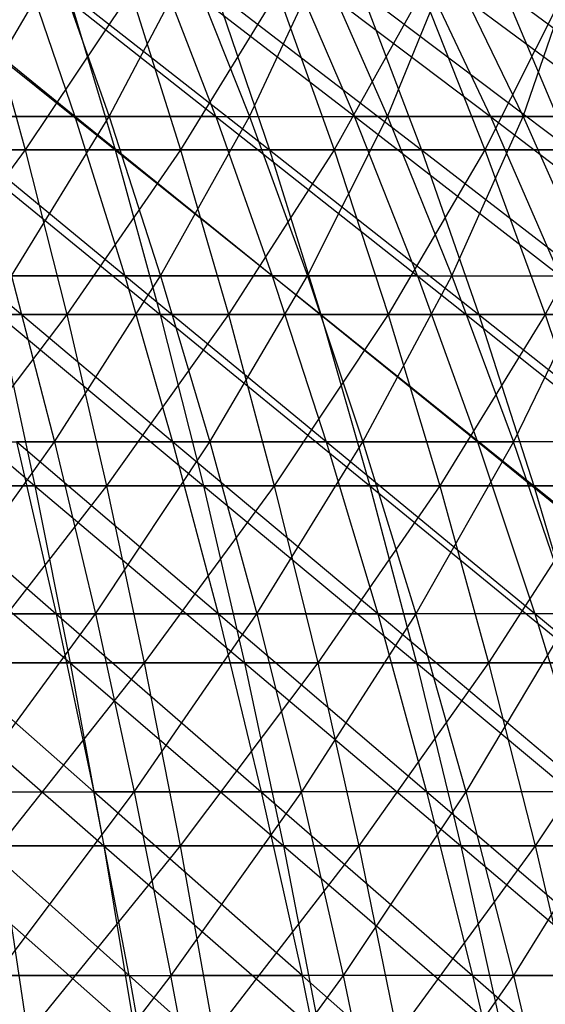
# Model space of a CAD drawing. Extents: x -125 to 125, y -143 to 0.
# Tile 299 of 406: x 11.47 to 17.32, y -50.39 to -39.44. Entities that reach past the tile are written whole.
import ezdxf

# ---------------------------------------------------------------- set-up
doc = ezdxf.new("R2010")
doc.units = 0
doc.header["$LTSCALE"] = 25.4
doc.layers.get('0').update_dxf_attribs({"linetype": 'CONTINUOUS'})

# ---------------------------------------------------------------- blocks, each defined once
blk = doc.blocks.new('NL2500027000_STL_3')
at = {"color": 0}
for p, q in [((12.087, -40.518, 36.233), (9.992, -38.823, 34.966)), ((12.087, -40.518, 36.233), (9.992, -38.823, 34.966)), ((11.871, -38.823, -34.374), (10.881, -40.518, -36.613)), ((11.871, -38.823, -34.374), (10.881, -40.518, -36.613)), ((11.508, -38.823, 34.497), (12.087, -40.518, 36.233)), ((11.508, -38.823, 34.497), (12.087, -40.518, 36.233)), ((11.508, -38.823, 34.497), (13.656, -40.518, 35.671)), ((11.508, -38.823, 34.497), (13.656, -40.518, 35.671)), ((11.871, -38.823, -34.374), (12.468, -40.518, -36.104)), ((11.871, -38.823, -34.374), (12.468, -40.518, -36.104)), ((12.468, -40.518, -36.104), (13.359, -38.823, -33.824)), ((12.468, -40.518, -36.104), (13.359, -38.823, -33.824)), ((15.199, -40.518, 35.042), (13.002, -38.823, 33.962)), ((13.656, -40.518, 35.671), (13.002, -38.823, 33.962)), ((15.199, -40.518, 35.042), (13.002, -38.823, 33.962)), ((13.656, -40.518, 35.671), (13.002, -38.823, 33.962)), ((13.359, -38.823, -33.824), (14.031, -40.518, -35.526)), ((13.359, -38.823, -33.824), (14.031, -40.518, -35.526)), ((14.031, -40.518, -35.526), (14.821, -38.823, -33.209)), ((14.031, -40.518, -35.526), (14.821, -38.823, -33.209)), ((14.471, -38.823, 33.363), (15.199, -40.518, 35.042)), ((14.471, -38.823, 33.363), (15.199, -40.518, 35.042)), ((14.471, -38.823, 33.363), (16.713, -40.518, 34.345)), ((14.471, -38.823, 33.363), (16.713, -40.518, 34.345)), ((14.821, -38.823, -33.209), (15.567, -40.518, -34.88)), ((14.821, -38.823, -33.209), (15.567, -40.518, -34.88)), ((15.567, -40.518, -34.88), (16.256, -38.823, -32.531)), ((15.567, -40.518, -34.88), (16.256, -38.823, -32.531)), ((18.195, -40.518, 33.584), (15.912, -38.823, 32.7)), ((15.912, -38.823, 32.7), (16.713, -40.518, 34.345)), ((15.912, -38.823, 32.7), (16.713, -40.518, 34.345)), ((18.195, -40.518, 33.584), (15.912, -38.823, 32.7)), ((16.256, -38.823, -32.531), (17.074, -40.518, -34.168)), ((16.256, -38.823, -32.531), (17.074, -40.518, -34.168)), ((17.074, -40.518, -34.168), (17.659, -38.823, -31.791)), ((17.074, -40.518, -34.168), (17.659, -38.823, -31.791)), ((10.344, -39.13, 39.74), (12.535, -40.888, 40.986)), ((10.344, -39.13, 39.74), (12.535, -40.888, 40.986)), ((11.051, -39.13, -39.549), (11.535, -40.888, -41.279)), ((11.051, -39.13, -39.549), (11.535, -40.888, -41.279)), ((12.709, -39.13, -39.048), (11.535, -40.888, -41.279)), ((12.709, -39.13, -39.048), (11.535, -40.888, -41.279)), ((12.01, -39.13, 39.269), (14.252, -40.888, 40.421)), ((12.01, -39.13, 39.269), (14.252, -40.888, 40.421)), ((12.01, -39.13, 39.269), (12.535, -40.888, 40.986)), ((12.01, -39.13, 39.269), (12.535, -40.888, 40.986)), ((12.709, -39.13, -39.048), (13.264, -40.888, -40.756)), ((12.709, -39.13, -39.048), (13.264, -40.888, -40.756)), ((14.343, -39.13, -38.477), (13.264, -40.888, -40.756)), ((14.343, -39.13, -38.477), (13.264, -40.888, -40.756)), ((13.654, -39.13, 38.727), (15.943, -40.888, 39.784)), ((13.654, -39.13, 38.727), (15.943, -40.888, 39.784)), ((13.654, -39.13, 38.727), (14.252, -40.888, 40.421)), ((13.654, -39.13, 38.727), (14.252, -40.888, 40.421)), ((14.343, -39.13, -38.477), (14.971, -40.888, -40.16)), ((14.343, -39.13, -38.477), (14.971, -40.888, -40.16)), ((15.953, -39.13, -37.839), (14.971, -40.888, -40.16)), ((15.953, -39.13, -37.839), (14.971, -40.888, -40.16)), ((15.275, -39.13, 38.117), (17.606, -40.888, 39.077)), ((15.275, -39.13, 38.117), (17.606, -40.888, 39.077)), ((15.275, -39.13, 38.117), (15.943, -40.888, 39.784)), ((15.275, -39.13, 38.117), (15.943, -40.888, 39.784)), ((15.953, -39.13, -37.839), (16.65, -40.888, -39.494)), ((15.953, -39.13, -37.839), (16.65, -40.888, -39.494)), ((17.534, -39.13, -37.132), (16.65, -40.888, -39.494)), ((17.534, -39.13, -37.132), (16.65, -40.888, -39.494)), ((16.868, -39.13, 37.439), (19.238, -40.888, 38.3)), ((16.868, -39.13, 37.439), (19.238, -40.888, 38.3)), ((16.868, -39.13, 37.439), (17.606, -40.888, 39.077)), ((16.868, -39.13, 37.439), (17.606, -40.888, 39.077)), ((12.087, -40.518, 36.233), (10.495, -40.518, 36.726)), ((12.087, -40.518, 36.233), (10.495, -40.518, 36.726)), ((12.643, -42.29, 37.9), (10.495, -40.518, 36.726)), ((12.643, -42.29, 37.9), (10.495, -40.518, 36.726)), ((10.881, -40.518, -36.613), (12.468, -40.518, -36.104)), ((10.881, -40.518, -36.613), (12.468, -40.518, -36.104)), ((11.382, -42.29, -38.297), (12.468, -40.518, -36.104)), ((11.382, -42.29, -38.297), (12.468, -40.518, -36.104)), ((13.656, -40.518, 35.671), (12.087, -40.518, 36.233)), ((13.656, -40.518, 35.671), (12.087, -40.518, 36.233)), ((14.284, -42.29, 37.312), (12.087, -40.518, 36.233)), ((12.087, -40.518, 36.233), (12.643, -42.29, 37.9)), ((12.087, -40.518, 36.233), (12.643, -42.29, 37.9)), ((14.284, -42.29, 37.312), (12.087, -40.518, 36.233)), ((12.468, -40.518, -36.104), (14.031, -40.518, -35.526)), ((12.468, -40.518, -36.104), (14.031, -40.518, -35.526)), ((12.468, -40.518, -36.104), (13.041, -42.29, -37.764)), ((12.468, -40.518, -36.104), (13.041, -42.29, -37.764)), ((13.041, -42.29, -37.764), (14.031, -40.518, -35.526)), ((13.041, -42.29, -37.764), (14.031, -40.518, -35.526)), ((13.656, -40.518, 35.671), (14.284, -42.29, 37.312)), ((13.656, -40.518, 35.671), (14.284, -42.29, 37.312)), ((13.656, -40.518, 35.671), (15.898, -42.29, 36.653)), ((13.656, -40.518, 35.671), (15.898, -42.29, 36.653)), ((13.656, -40.518, 35.671), (15.199, -40.518, 35.042)), ((13.656, -40.518, 35.671), (15.199, -40.518, 35.042)), ((14.031, -40.518, -35.526), (15.567, -40.518, -34.88)), ((14.031, -40.518, -35.526), (15.567, -40.518, -34.88)), ((14.031, -40.518, -35.526), (14.676, -42.29, -37.16)), ((14.031, -40.518, -35.526), (14.676, -42.29, -37.16)), ((14.676, -42.29, -37.16), (15.567, -40.518, -34.88)), ((14.676, -42.29, -37.16), (15.567, -40.518, -34.88)), ((16.713, -40.518, 34.345), (15.199, -40.518, 35.042)), ((16.713, -40.518, 34.345), (15.199, -40.518, 35.042)), ((17.482, -42.29, 35.925), (15.199, -40.518, 35.042)), ((15.898, -42.29, 36.653), (15.199, -40.518, 35.042)), ((17.482, -42.29, 35.925), (15.199, -40.518, 35.042)), ((15.898, -42.29, 36.653), (15.199, -40.518, 35.042)), ((15.567, -40.518, -34.88), (17.074, -40.518, -34.168)), ((15.567, -40.518, -34.88), (17.074, -40.518, -34.168)), ((15.567, -40.518, -34.88), (16.283, -42.29, -36.484)), ((15.567, -40.518, -34.88), (16.283, -42.29, -36.484)), ((16.283, -42.29, -36.484), (17.074, -40.518, -34.168)), ((16.283, -42.29, -36.484), (17.074, -40.518, -34.168)), ((16.713, -40.518, 34.345), (17.482, -42.29, 35.925)), ((16.713, -40.518, 34.345), (17.482, -42.29, 35.925)), ((16.713, -40.518, 34.345), (19.032, -42.29, 35.128)), ((18.195, -40.518, 33.584), (16.713, -40.518, 34.345)), ((18.195, -40.518, 33.584), (16.713, -40.518, 34.345)), ((16.713, -40.518, 34.345), (19.032, -42.29, 35.128)), ((17.074, -40.518, -34.168), (18.548, -40.518, -33.39)), ((17.074, -40.518, -34.168), (18.548, -40.518, -33.39)), ((17.074, -40.518, -34.168), (17.859, -42.29, -35.739)), ((17.074, -40.518, -34.168), (17.859, -42.29, -35.739)), ((11.535, -40.888, -41.279), (9.784, -40.888, -41.728)), ((11.535, -40.888, -41.279), (9.784, -40.888, -41.728)), ((11.535, -40.888, -41.279), (10.177, -42.72, -43.404)), ((11.535, -40.888, -41.279), (10.177, -42.72, -43.404)), ((10.796, -40.888, 41.478), (12.535, -40.888, 40.986)), ((10.796, -40.888, 41.478), (12.535, -40.888, 40.986)), ((10.796, -40.888, 41.478), (13.038, -42.72, 42.632)), ((10.796, -40.888, 41.478), (13.038, -42.72, 42.632)), ((13.264, -40.888, -40.756), (11.535, -40.888, -41.279)), ((11.535, -40.888, -41.279), (11.998, -42.72, -42.936)), ((11.535, -40.888, -41.279), (11.998, -42.72, -42.936)), ((13.264, -40.888, -40.756), (11.535, -40.888, -41.279)), ((13.264, -40.888, -40.756), (11.998, -42.72, -42.936)), ((13.264, -40.888, -40.756), (11.998, -42.72, -42.936)), ((12.535, -40.888, 40.986), (14.252, -40.888, 40.421)), ((12.535, -40.888, 40.986), (14.252, -40.888, 40.421)), ((12.535, -40.888, 40.986), (14.824, -42.72, 42.044)), ((12.535, -40.888, 40.986), (14.824, -42.72, 42.044)), ((12.535, -40.888, 40.986), (13.038, -42.72, 42.632)), ((12.535, -40.888, 40.986), (13.038, -42.72, 42.632)), ((14.971, -40.888, -40.16), (13.264, -40.888, -40.756)), ((13.264, -40.888, -40.756), (13.797, -42.72, -42.392)), ((13.264, -40.888, -40.756), (13.797, -42.72, -42.392)), ((14.971, -40.888, -40.16), (13.264, -40.888, -40.756)), ((14.971, -40.888, -40.16), (13.797, -42.72, -42.392)), ((14.971, -40.888, -40.16), (13.797, -42.72, -42.392)), ((14.252, -40.888, 40.421), (15.943, -40.888, 39.784)), ((14.252, -40.888, 40.421), (15.943, -40.888, 39.784)), ((14.252, -40.888, 40.421), (16.583, -42.72, 41.382)), ((14.252, -40.888, 40.421), (16.583, -42.72, 41.382)), ((14.252, -40.888, 40.421), (14.824, -42.72, 42.044)), ((14.252, -40.888, 40.421), (14.824, -42.72, 42.044)), ((16.65, -40.888, -39.494), (14.971, -40.888, -40.16)), ((14.971, -40.888, -40.16), (15.572, -42.72, -41.773)), ((14.971, -40.888, -40.16), (15.572, -42.72, -41.773)), ((16.65, -40.888, -39.494), (14.971, -40.888, -40.16)), ((16.65, -40.888, -39.494), (15.572, -42.72, -41.773)), ((16.65, -40.888, -39.494), (15.572, -42.72, -41.773)), ((15.943, -40.888, 39.784), (17.606, -40.888, 39.077)), ((15.943, -40.888, 39.784), (17.606, -40.888, 39.077)), ((15.943, -40.888, 39.784), (18.313, -42.72, 40.646)), ((15.943, -40.888, 39.784), (18.313, -42.72, 40.646)), ((15.943, -40.888, 39.784), (16.583, -42.72, 41.382)), ((15.943, -40.888, 39.784), (16.583, -42.72, 41.382)), ((18.301, -40.888, -38.757), (16.65, -40.888, -39.494)), ((16.65, -40.888, -39.494), (17.319, -42.72, -41.079)), ((16.65, -40.888, -39.494), (17.319, -42.72, -41.079)), ((18.301, -40.888, -38.757), (16.65, -40.888, -39.494)), ((18.301, -40.888, -38.757), (17.319, -42.72, -41.079)), ((18.301, -40.888, -38.757), (17.319, -42.72, -41.079)), ((12.643, -42.29, 37.9), (10.978, -42.29, 38.415)), ((12.643, -42.29, 37.9), (10.978, -42.29, 38.415)), ((13.175, -44.133, 39.494), (10.978, -42.29, 38.415)), ((13.175, -44.133, 39.494), (10.978, -42.29, 38.415)), ((11.382, -42.29, -38.297), (13.041, -42.29, -37.764)), ((11.382, -42.29, -38.297), (13.041, -42.29, -37.764)), ((11.382, -42.29, -38.297), (11.86, -44.133, -39.908)), ((11.382, -42.29, -38.297), (11.86, -44.133, -39.908)), ((11.86, -44.133, -39.908), (13.041, -42.29, -37.764)), ((11.86, -44.133, -39.908), (13.041, -42.29, -37.764)), ((14.284, -42.29, 37.312), (12.643, -42.29, 37.9)), ((14.284, -42.29, 37.312), (12.643, -42.29, 37.9)), ((14.885, -44.133, 38.881), (12.643, -42.29, 37.9)), ((12.643, -42.29, 37.9), (13.175, -44.133, 39.494)), ((12.643, -42.29, 37.9), (13.175, -44.133, 39.494)), ((14.885, -44.133, 38.881), (12.643, -42.29, 37.9)), ((13.041, -42.29, -37.764), (14.676, -42.29, -37.16)), ((13.041, -42.29, -37.764), (14.676, -42.29, -37.16)), ((13.041, -42.29, -37.764), (13.59, -44.133, -39.353)), ((13.041, -42.29, -37.764), (13.59, -44.133, -39.353)), ((13.59, -44.133, -39.353), (14.676, -42.29, -37.16)), ((13.59, -44.133, -39.353), (14.676, -42.29, -37.16)), ((15.898, -42.29, 36.653), (14.284, -42.29, 37.312)), ((15.898, -42.29, 36.653), (14.284, -42.29, 37.312)), ((16.567, -44.133, 38.195), (14.284, -42.29, 37.312)), ((14.284, -42.29, 37.312), (14.885, -44.133, 38.881)), ((14.284, -42.29, 37.312), (14.885, -44.133, 38.881)), ((16.567, -44.133, 38.195), (14.284, -42.29, 37.312)), ((14.676, -42.29, -37.16), (16.283, -42.29, -36.484)), ((14.676, -42.29, -37.16), (16.283, -42.29, -36.484)), ((14.676, -42.29, -37.16), (15.293, -44.133, -38.722)), ((14.676, -42.29, -37.16), (15.293, -44.133, -38.722)), ((15.293, -44.133, -38.722), (16.283, -42.29, -36.484)), ((15.293, -44.133, -38.722), (16.283, -42.29, -36.484)), ((15.898, -42.29, 36.653), (16.567, -44.133, 38.195)), ((15.898, -42.29, 36.653), (16.567, -44.133, 38.195)), ((15.898, -42.29, 36.653), (18.217, -44.133, 37.436)), ((15.898, -42.29, 36.653), (18.217, -44.133, 37.436)), ((15.898, -42.29, 36.653), (17.482, -42.29, 35.925)), ((15.898, -42.29, 36.653), (17.482, -42.29, 35.925)), ((16.283, -42.29, -36.484), (17.859, -42.29, -35.739)), ((16.283, -42.29, -36.484), (17.859, -42.29, -35.739)), ((16.283, -42.29, -36.484), (16.968, -44.133, -38.019)), ((16.283, -42.29, -36.484), (16.968, -44.133, -38.019)), ((17.859, -42.29, -35.739), (16.968, -44.133, -38.019)), ((17.859, -42.29, -35.739), (16.968, -44.133, -38.019)), ((9.401, -42.72, 43.578), (11.643, -44.622, 44.733)), ((9.401, -42.72, 43.578), (11.643, -44.622, 44.733)), ((11.998, -42.72, -42.936), (10.177, -42.72, -43.404)), ((11.998, -42.72, -42.936), (10.177, -42.72, -43.404)), ((11.998, -42.72, -42.936), (10.552, -44.622, -45.003)), ((11.998, -42.72, -42.936), (10.552, -44.622, -45.003)), ((11.229, -42.72, 43.143), (13.038, -42.72, 42.632)), ((11.229, -42.72, 43.143), (13.038, -42.72, 42.632)), ((11.229, -42.72, 43.143), (13.519, -44.622, 44.202)), ((11.229, -42.72, 43.143), (13.519, -44.622, 44.202)), ((11.229, -42.72, 43.143), (11.643, -44.622, 44.733)), ((11.229, -42.72, 43.143), (11.643, -44.622, 44.733)), ((13.797, -42.72, -42.392), (11.998, -42.72, -42.936)), ((11.998, -42.72, -42.936), (12.44, -44.622, -44.518)), ((11.998, -42.72, -42.936), (12.44, -44.622, -44.518)), ((13.797, -42.72, -42.392), (11.998, -42.72, -42.936)), ((13.797, -42.72, -42.392), (12.44, -44.622, -44.518)), ((13.797, -42.72, -42.392), (12.44, -44.622, -44.518)), ((13.038, -42.72, 42.632), (14.824, -42.72, 42.044)), ((13.038, -42.72, 42.632), (14.824, -42.72, 42.044)), ((13.038, -42.72, 42.632), (15.37, -44.622, 43.593)), ((13.038, -42.72, 42.632), (15.37, -44.622, 43.593)), ((13.038, -42.72, 42.632), (13.519, -44.622, 44.202)), ((13.038, -42.72, 42.632), (13.519, -44.622, 44.202)), ((15.572, -42.72, -41.773), (13.797, -42.72, -42.392)), ((13.797, -42.72, -42.392), (14.305, -44.622, -43.954)), ((13.797, -42.72, -42.392), (14.305, -44.622, -43.954)), ((15.572, -42.72, -41.773), (13.797, -42.72, -42.392)), ((15.572, -42.72, -41.773), (14.305, -44.622, -43.954)), ((15.572, -42.72, -41.773), (14.305, -44.622, -43.954)), ((14.824, -42.72, 42.044), (16.583, -42.72, 41.382)), ((14.824, -42.72, 42.044), (16.583, -42.72, 41.382)), ((14.824, -42.72, 42.044), (17.194, -44.622, 42.907)), ((14.824, -42.72, 42.044), (17.194, -44.622, 42.907)), ((14.824, -42.72, 42.044), (15.37, -44.622, 43.593)), ((14.824, -42.72, 42.044), (15.37, -44.622, 43.593)), ((17.319, -42.72, -41.079), (15.572, -42.72, -41.773)), ((15.572, -42.72, -41.773), (16.146, -44.622, -43.312)), ((15.572, -42.72, -41.773), (16.146, -44.622, -43.312)), ((17.319, -42.72, -41.079), (15.572, -42.72, -41.773)), ((17.319, -42.72, -41.079), (16.146, -44.622, -43.312)), ((17.319, -42.72, -41.079), (16.146, -44.622, -43.312)), ((16.583, -42.72, 41.382), (18.313, -42.72, 40.646)), ((16.583, -42.72, 41.382), (18.313, -42.72, 40.646)), ((16.583, -42.72, 41.382), (18.988, -44.622, 42.144)), ((16.583, -42.72, 41.382), (18.988, -44.622, 42.144)), ((16.583, -42.72, 41.382), (17.194, -44.622, 42.907)), ((16.583, -42.72, 41.382), (17.194, -44.622, 42.907)), ((19.035, -42.72, -40.313), (17.319, -42.72, -41.079)), ((17.319, -42.72, -41.079), (17.957, -44.622, -42.593)), ((17.319, -42.72, -41.079), (17.957, -44.622, -42.593)), ((19.035, -42.72, -40.313), (17.319, -42.72, -41.079)), ((9.683, -44.133, 40.492), (11.88, -46.047, 41.57)), ((9.683, -44.133, 40.492), (11.88, -46.047, 41.57)), ((10.108, -44.133, -40.387), (11.86, -44.133, -39.908)), ((10.108, -44.133, -40.387), (11.86, -44.133, -39.908)), ((10.497, -46.047, -41.94), (11.86, -44.133, -39.908)), ((10.497, -46.047, -41.94), (11.86, -44.133, -39.908)), ((13.175, -44.133, 39.494), (11.44, -44.133, 40.031)), ((13.175, -44.133, 39.494), (11.44, -44.133, 40.031)), ((13.681, -46.047, 41.012), (11.44, -44.133, 40.031)), ((11.44, -44.133, 40.031), (11.88, -46.047, 41.57)), ((11.44, -44.133, 40.031), (11.88, -46.047, 41.57)), ((13.681, -46.047, 41.012), (11.44, -44.133, 40.031)), ((11.86, -44.133, -39.908), (13.59, -44.133, -39.353)), ((11.86, -44.133, -39.908), (13.59, -44.133, -39.353)), ((11.86, -44.133, -39.908), (12.316, -46.047, -41.443)), ((11.86, -44.133, -39.908), (12.316, -46.047, -41.443)), ((12.316, -46.047, -41.443), (13.59, -44.133, -39.353)), ((12.316, -46.047, -41.443), (13.59, -44.133, -39.353)), ((14.885, -44.133, 38.881), (13.175, -44.133, 39.494)), ((14.885, -44.133, 38.881), (13.175, -44.133, 39.494)), ((15.457, -46.047, 40.376), (13.175, -44.133, 39.494)), ((13.175, -44.133, 39.494), (13.681, -46.047, 41.012)), ((13.175, -44.133, 39.494), (13.681, -46.047, 41.012)), ((15.457, -46.047, 40.376), (13.175, -44.133, 39.494)), ((13.59, -44.133, -39.353), (15.293, -44.133, -38.722)), ((13.59, -44.133, -39.353), (15.293, -44.133, -38.722)), ((13.59, -44.133, -39.353), (14.112, -46.047, -40.866)), ((13.59, -44.133, -39.353), (14.112, -46.047, -40.866)), ((14.112, -46.047, -40.866), (15.293, -44.133, -38.722)), ((14.112, -46.047, -40.866), (15.293, -44.133, -38.722)), ((16.567, -44.133, 38.195), (14.885, -44.133, 38.881)), ((16.567, -44.133, 38.195), (14.885, -44.133, 38.881)), ((17.204, -46.047, 39.664), (14.885, -44.133, 38.881)), ((14.885, -44.133, 38.881), (15.457, -46.047, 40.376)), ((14.885, -44.133, 38.881), (15.457, -46.047, 40.376)), ((17.204, -46.047, 39.664), (14.885, -44.133, 38.881)), ((15.293, -44.133, -38.722), (16.968, -44.133, -38.019)), ((15.293, -44.133, -38.722), (16.968, -44.133, -38.019)), ((15.293, -44.133, -38.722), (15.882, -46.047, -40.211)), ((15.293, -44.133, -38.722), (15.882, -46.047, -40.211)), ((16.968, -44.133, -38.019), (15.882, -46.047, -40.211)), ((16.968, -44.133, -38.019), (15.882, -46.047, -40.211)), ((18.217, -44.133, 37.436), (16.567, -44.133, 38.195)), ((18.217, -44.133, 37.436), (16.567, -44.133, 38.195)), ((18.918, -46.047, 38.876), (16.567, -44.133, 38.195)), ((16.567, -44.133, 38.195), (17.204, -46.047, 39.664)), ((16.567, -44.133, 38.195), (17.204, -46.047, 39.664)), ((18.918, -46.047, 38.876), (16.567, -44.133, 38.195)), ((17.62, -46.047, -39.48), (16.968, -44.133, -38.019)), ((17.62, -46.047, -39.48), (16.968, -44.133, -38.019)), ((18.61, -44.133, -37.242), (16.968, -44.133, -38.019)), ((18.61, -44.133, -37.242), (16.968, -44.133, -38.019)), ((9.747, -44.622, 45.184), (11.643, -44.622, 44.733)), ((9.747, -44.622, 45.184), (11.643, -44.622, 44.733)), ((9.747, -44.622, 45.184), (12.037, -46.592, 46.244)), ((9.747, -44.622, 45.184), (12.037, -46.592, 46.244)), ((12.44, -44.622, -44.518), (10.552, -44.622, -45.003)), ((12.44, -44.622, -44.518), (10.552, -44.622, -45.003)), ((12.44, -44.622, -44.518), (10.908, -46.592, -46.523)), ((12.44, -44.622, -44.518), (10.908, -46.592, -46.523)), ((11.643, -44.622, 44.733), (13.519, -44.622, 44.202)), ((11.643, -44.622, 44.733), (13.519, -44.622, 44.202)), ((11.643, -44.622, 44.733), (13.975, -46.592, 45.696)), ((11.643, -44.622, 44.733), (13.975, -46.592, 45.696)), ((11.643, -44.622, 44.733), (12.037, -46.592, 46.244)), ((11.643, -44.622, 44.733), (12.037, -46.592, 46.244)), ((14.305, -44.622, -43.954), (12.44, -44.622, -44.518)), ((12.44, -44.622, -44.518), (12.86, -46.592, -46.022)), ((12.44, -44.622, -44.518), (12.86, -46.592, -46.022)), ((14.305, -44.622, -43.954), (12.44, -44.622, -44.518)), ((14.305, -44.622, -43.954), (12.86, -46.592, -46.022)), ((14.305, -44.622, -43.954), (12.86, -46.592, -46.022)), ((13.519, -44.622, 44.202), (15.37, -44.622, 43.593)), ((13.519, -44.622, 44.202), (15.37, -44.622, 43.593)), ((13.519, -44.622, 44.202), (15.889, -46.592, 45.066)), ((13.519, -44.622, 44.202), (15.889, -46.592, 45.066)), ((13.519, -44.622, 44.202), (13.975, -46.592, 45.696)), ((13.519, -44.622, 44.202), (13.975, -46.592, 45.696)), ((16.146, -44.622, -43.312), (14.305, -44.622, -43.954)), ((14.305, -44.622, -43.954), (14.789, -46.592, -45.439)), ((14.305, -44.622, -43.954), (14.789, -46.592, -45.439)), ((16.146, -44.622, -43.312), (14.305, -44.622, -43.954)), ((16.146, -44.622, -43.312), (14.789, -46.592, -45.439)), ((16.146, -44.622, -43.312), (14.789, -46.592, -45.439)), ((15.37, -44.622, 43.593), (17.194, -44.622, 42.907)), ((15.37, -44.622, 43.593), (17.194, -44.622, 42.907)), ((15.37, -44.622, 43.593), (17.775, -46.592, 44.356)), ((15.37, -44.622, 43.593), (17.775, -46.592, 44.356)), ((15.37, -44.622, 43.593), (15.889, -46.592, 45.066)), ((15.37, -44.622, 43.593), (15.889, -46.592, 45.066)), ((17.957, -44.622, -42.593), (16.146, -44.622, -43.312)), ((16.146, -44.622, -43.312), (16.691, -46.592, -44.775)), ((16.146, -44.622, -43.312), (16.691, -46.592, -44.775)), ((17.957, -44.622, -42.593), (16.146, -44.622, -43.312)), ((17.957, -44.622, -42.593), (16.691, -46.592, -44.775)), ((17.957, -44.622, -42.593), (16.691, -46.592, -44.775)), ((17.194, -44.622, 42.907), (18.988, -44.622, 42.144)), ((17.194, -44.622, 42.907), (18.988, -44.622, 42.144)), ((17.194, -44.622, 42.907), (19.629, -46.592, 43.567)), ((17.194, -44.622, 42.907), (19.629, -46.592, 43.567)), ((17.194, -44.622, 42.907), (17.775, -46.592, 44.356)), ((17.194, -44.622, 42.907), (17.775, -46.592, 44.356)), ((11.88, -46.047, 41.57), (10.055, -46.047, 42.049)), ((11.88, -46.047, 41.57), (10.055, -46.047, 42.049)), ((12.297, -48.026, 43.03), (10.055, -46.047, 42.049)), ((12.297, -48.026, 43.03), (10.055, -46.047, 42.049)), ((10.497, -46.047, -41.94), (12.316, -46.047, -41.443)), ((10.497, -46.047, -41.94), (12.316, -46.047, -41.443)), ((10.866, -48.026, -43.414), (12.316, -46.047, -41.443)), ((10.866, -48.026, -43.414), (12.316, -46.047, -41.443)), ((11.88, -46.047, 41.57), (12.297, -48.026, 43.03)), ((11.88, -46.047, 41.57), (12.297, -48.026, 43.03)), ((11.88, -46.047, 41.57), (14.162, -48.026, 42.453)), ((13.681, -46.047, 41.012), (11.88, -46.047, 41.57)), ((13.681, -46.047, 41.012), (11.88, -46.047, 41.57)), ((11.88, -46.047, 41.57), (14.162, -48.026, 42.453)), ((12.316, -46.047, -41.443), (14.112, -46.047, -40.866)), ((12.316, -46.047, -41.443), (14.112, -46.047, -40.866)), ((12.316, -46.047, -41.443), (12.749, -48.026, -42.898)), ((12.316, -46.047, -41.443), (12.749, -48.026, -42.898)), ((12.749, -48.026, -42.898), (14.112, -46.047, -40.866)), ((12.749, -48.026, -42.898), (14.112, -46.047, -40.866)), ((15.457, -46.047, 40.376), (13.681, -46.047, 41.012)), ((15.457, -46.047, 40.376), (13.681, -46.047, 41.012)), ((16, -48.026, 41.795), (13.681, -46.047, 41.012)), ((13.681, -46.047, 41.012), (14.162, -48.026, 42.453)), ((13.681, -46.047, 41.012), (14.162, -48.026, 42.453)), ((16, -48.026, 41.795), (13.681, -46.047, 41.012)), ((14.112, -46.047, -40.866), (15.882, -46.047, -40.211)), ((14.112, -46.047, -40.866), (15.882, -46.047, -40.211)), ((14.112, -46.047, -40.866), (14.608, -48.026, -42.301)), ((14.112, -46.047, -40.866), (14.608, -48.026, -42.301)), ((15.882, -46.047, -40.211), (14.608, -48.026, -42.301)), ((15.882, -46.047, -40.211), (14.608, -48.026, -42.301)), ((17.204, -46.047, 39.664), (15.457, -46.047, 40.376)), ((17.204, -46.047, 39.664), (15.457, -46.047, 40.376)), ((17.808, -48.026, 41.057), (15.457, -46.047, 40.376)), ((15.457, -46.047, 40.376), (16, -48.026, 41.795)), ((15.457, -46.047, 40.376), (16, -48.026, 41.795)), ((17.808, -48.026, 41.057), (15.457, -46.047, 40.376)), ((16.439, -48.026, -41.624), (15.882, -46.047, -40.211)), ((16.439, -48.026, -41.624), (15.882, -46.047, -40.211)), ((17.62, -46.047, -39.48), (15.882, -46.047, -40.211)), ((17.62, -46.047, -39.48), (15.882, -46.047, -40.211)), ((16.439, -48.026, -41.624), (17.62, -46.047, -39.48)), ((16.439, -48.026, -41.624), (17.62, -46.047, -39.48)), ((18.918, -46.047, 38.876), (17.204, -46.047, 39.664)), ((18.918, -46.047, 38.876), (17.204, -46.047, 39.664)), ((19.582, -48.026, 40.241), (17.204, -46.047, 39.664)), ((17.204, -46.047, 39.664), (17.808, -48.026, 41.057)), ((17.204, -46.047, 39.664), (17.808, -48.026, 41.057)), ((19.582, -48.026, 40.241), (17.204, -46.047, 39.664)), ((10.076, -46.592, 46.71), (12.037, -46.592, 46.244)), ((10.076, -46.592, 46.71), (12.037, -46.592, 46.244)), ((10.076, -46.592, 46.71), (12.409, -48.625, 47.674)), ((10.076, -46.592, 46.71), (12.409, -48.625, 47.674)), ((12.86, -46.592, -46.022), (10.908, -46.592, -46.523)), ((12.86, -46.592, -46.022), (10.908, -46.592, -46.523)), ((12.86, -46.592, -46.022), (11.246, -48.625, -47.962)), ((12.86, -46.592, -46.022), (11.246, -48.625, -47.962)), ((12.037, -46.592, 46.244), (13.975, -46.592, 45.696)), ((12.037, -46.592, 46.244), (13.975, -46.592, 45.696)), ((12.037, -46.592, 46.244), (14.408, -48.625, 47.109)), ((12.037, -46.592, 46.244), (14.408, -48.625, 47.109)), ((12.037, -46.592, 46.244), (12.409, -48.625, 47.674)), ((12.037, -46.592, 46.244), (12.409, -48.625, 47.674)), ((14.789, -46.592, -45.439), (12.86, -46.592, -46.022)), ((12.86, -46.592, -46.022), (13.258, -48.625, -47.445)), ((12.86, -46.592, -46.022), (13.258, -48.625, -47.445)), ((14.789, -46.592, -45.439), (12.86, -46.592, -46.022)), ((14.789, -46.592, -45.439), (13.258, -48.625, -47.445)), ((14.789, -46.592, -45.439), (13.258, -48.625, -47.445)), ((13.975, -46.592, 45.696), (15.889, -46.592, 45.066)), ((13.975, -46.592, 45.696), (15.889, -46.592, 45.066)), ((13.975, -46.592, 45.696), (16.381, -48.625, 46.459)), ((13.975, -46.592, 45.696), (16.381, -48.625, 46.459)), ((13.975, -46.592, 45.696), (14.408, -48.625, 47.109)), ((13.975, -46.592, 45.696), (14.408, -48.625, 47.109)), ((16.691, -46.592, -44.775), (14.789, -46.592, -45.439)), ((14.789, -46.592, -45.439), (15.246, -48.625, -46.844)), ((14.789, -46.592, -45.439), (15.246, -48.625, -46.844)), ((16.691, -46.592, -44.775), (14.789, -46.592, -45.439)), ((16.691, -46.592, -44.775), (15.246, -48.625, -46.844)), ((16.691, -46.592, -44.775), (15.246, -48.625, -46.844)), ((15.889, -46.592, 45.066), (17.775, -46.592, 44.356)), ((15.889, -46.592, 45.066), (17.775, -46.592, 44.356)), ((15.889, -46.592, 45.066), (18.325, -48.625, 45.728)), ((15.889, -46.592, 45.066), (18.325, -48.625, 45.728)), ((15.889, -46.592, 45.066), (16.381, -48.625, 46.459)), ((15.889, -46.592, 45.066), (16.381, -48.625, 46.459)), ((18.564, -46.592, -44.032), (16.691, -46.592, -44.775)), ((16.691, -46.592, -44.775), (17.207, -48.625, -46.16)), ((16.691, -46.592, -44.775), (17.207, -48.625, -46.16)), ((18.564, -46.592, -44.032), (16.691, -46.592, -44.775)), ((18.564, -46.592, -44.032), (17.207, -48.625, -46.16)), ((18.564, -46.592, -44.032), (17.207, -48.625, -46.16)), ((10.408, -48.026, 43.525), (12.691, -50.068, 44.408)), ((10.408, -48.026, 43.525), (12.691, -50.068, 44.408)), ((10.408, -48.026, 43.525), (12.297, -48.026, 43.03)), ((10.408, -48.026, 43.525), (12.297, -48.026, 43.03)), ((10.866, -48.026, -43.414), (12.749, -48.026, -42.898)), ((10.866, -48.026, -43.414), (12.749, -48.026, -42.898)), ((11.214, -50.068, -44.804), (12.749, -48.026, -42.898)), ((11.214, -50.068, -44.804), (12.749, -48.026, -42.898)), ((14.162, -48.026, 42.453), (12.297, -48.026, 43.03)), ((14.162, -48.026, 42.453), (12.297, -48.026, 43.03)), ((14.616, -50.068, 43.813), (12.297, -48.026, 43.03)), ((12.691, -50.068, 44.408), (12.297, -48.026, 43.03)), ((14.616, -50.068, 43.813), (12.297, -48.026, 43.03)), ((12.691, -50.068, 44.408), (12.297, -48.026, 43.03)), ((12.749, -48.026, -42.898), (14.608, -48.026, -42.301)), ((12.749, -48.026, -42.898), (14.608, -48.026, -42.301)), ((12.749, -48.026, -42.898), (13.157, -50.068, -44.272)), ((12.749, -48.026, -42.898), (13.157, -50.068, -44.272)), ((14.608, -48.026, -42.301), (13.157, -50.068, -44.272)), ((14.608, -48.026, -42.301), (13.157, -50.068, -44.272)), ((14.162, -48.026, 42.453), (14.616, -50.068, 43.813)), ((14.162, -48.026, 42.453), (14.616, -50.068, 43.813)), ((14.162, -48.026, 42.453), (16.513, -50.068, 43.133)), ((16, -48.026, 41.795), (14.162, -48.026, 42.453)), ((16, -48.026, 41.795), (14.162, -48.026, 42.453)), ((14.162, -48.026, 42.453), (16.513, -50.068, 43.133)), ((15.076, -50.068, -43.656), (14.608, -48.026, -42.301)), ((15.076, -50.068, -43.656), (14.608, -48.026, -42.301)), ((16.439, -48.026, -41.624), (14.608, -48.026, -42.301)), ((16.439, -48.026, -41.624), (14.608, -48.026, -42.301)), ((15.076, -50.068, -43.656), (16.439, -48.026, -41.624)), ((15.076, -50.068, -43.656), (16.439, -48.026, -41.624)), ((17.808, -48.026, 41.057), (16, -48.026, 41.795)), ((17.808, -48.026, 41.057), (16, -48.026, 41.795)), ((18.379, -50.068, 42.372), (16, -48.026, 41.795)), ((16, -48.026, 41.795), (16.513, -50.068, 43.133)), ((16, -48.026, 41.795), (16.513, -50.068, 43.133)), ((18.379, -50.068, 42.372), (16, -48.026, 41.795)), ((16.966, -50.068, -42.957), (16.439, -48.026, -41.624)), ((16.966, -50.068, -42.957), (16.439, -48.026, -41.624)), ((18.239, -48.026, -40.867), (16.439, -48.026, -41.624)), ((18.239, -48.026, -40.867), (16.439, -48.026, -41.624)), ((18.239, -48.026, -40.867), (16.966, -50.068, -42.957)), ((18.239, -48.026, -40.867), (16.966, -50.068, -42.957)), ((10.388, -48.625, 48.155), (12.409, -48.625, 47.674)), ((10.388, -48.625, 48.155), (12.409, -48.625, 47.674)), ((10.388, -48.625, 48.155), (12.759, -50.718, 49.021)), ((10.388, -48.625, 48.155), (12.759, -50.718, 49.021)), ((13.258, -48.625, -47.445), (11.246, -48.625, -47.962)), ((11.246, -48.625, -47.962), (11.563, -50.718, -49.316)), ((11.246, -48.625, -47.962), (11.563, -50.718, -49.316)), ((13.258, -48.625, -47.445), (11.246, -48.625, -47.962)), ((13.258, -48.625, -47.445), (11.563, -50.718, -49.316)), ((13.258, -48.625, -47.445), (11.563, -50.718, -49.316)), ((12.409, -48.625, 47.674), (14.408, -48.625, 47.109)), ((12.409, -48.625, 47.674), (14.408, -48.625, 47.109)), ((12.409, -48.625, 47.674), (14.814, -50.718, 48.439)), ((12.409, -48.625, 47.674), (14.814, -50.718, 48.439)), ((12.409, -48.625, 47.674), (12.759, -50.718, 49.021)), ((12.409, -48.625, 47.674), (12.759, -50.718, 49.021)), ((15.246, -48.625, -46.844), (13.258, -48.625, -47.445)), ((13.258, -48.625, -47.445), (13.632, -50.718, -48.785)), ((13.258, -48.625, -47.445), (13.632, -50.718, -48.785)), ((15.246, -48.625, -46.844), (13.258, -48.625, -47.445)), ((15.246, -48.625, -46.844), (13.632, -50.718, -48.785)), ((15.246, -48.625, -46.844), (13.632, -50.718, -48.785)), ((14.408, -48.625, 47.109), (16.381, -48.625, 46.459)), ((14.408, -48.625, 47.109), (16.381, -48.625, 46.459)), ((14.408, -48.625, 47.109), (16.843, -50.718, 47.771)), ((14.408, -48.625, 47.109), (16.843, -50.718, 47.771)), ((14.408, -48.625, 47.109), (14.814, -50.718, 48.439)), ((14.408, -48.625, 47.109), (14.814, -50.718, 48.439)), ((17.207, -48.625, -46.16), (15.246, -48.625, -46.844)), ((15.246, -48.625, -46.844), (15.676, -50.718, -48.167)), ((15.246, -48.625, -46.844), (15.676, -50.718, -48.167)), ((17.207, -48.625, -46.16), (15.246, -48.625, -46.844)), ((17.207, -48.625, -46.16), (15.676, -50.718, -48.167)), ((17.207, -48.625, -46.16), (15.676, -50.718, -48.167)), ((16.381, -48.625, 46.459), (18.325, -48.625, 45.728)), ((16.381, -48.625, 46.459), (18.325, -48.625, 45.728)), ((16.381, -48.625, 46.459), (18.842, -50.718, 47.019)), ((16.381, -48.625, 46.459), (18.842, -50.718, 47.019)), ((16.381, -48.625, 46.459), (16.843, -50.718, 47.771)), ((16.381, -48.625, 46.459), (16.843, -50.718, 47.771)), ((19.138, -48.625, -45.393), (17.207, -48.625, -46.16)), ((17.207, -48.625, -46.16), (17.693, -50.718, -47.463)), ((17.207, -48.625, -46.16), (17.693, -50.718, -47.463)), ((19.138, -48.625, -45.393), (17.207, -48.625, -46.16)), ((12.691, -50.068, 44.408), (10.742, -50.068, 44.92)), ((12.691, -50.068, 44.408), (10.742, -50.068, 44.92)), ((11.214, -50.068, -44.804), (13.157, -50.068, -44.272)), ((11.214, -50.068, -44.804), (13.157, -50.068, -44.272)), ((13.157, -50.068, -44.272), (11.541, -52.168, -46.11)), ((13.157, -50.068, -44.272), (11.541, -52.168, -46.11)), ((12.691, -50.068, 44.408), (13.061, -52.168, 45.703)), ((12.691, -50.068, 44.408), (13.061, -52.168, 45.703)), ((12.691, -50.068, 44.408), (15.042, -52.168, 45.089)), ((12.691, -50.068, 44.408), (15.042, -52.168, 45.089)), ((12.691, -50.068, 44.408), (14.616, -50.068, 43.813)), ((12.691, -50.068, 44.408), (14.616, -50.068, 43.813)), ((13.541, -52.168, -45.563), (13.157, -50.068, -44.272)), ((13.541, -52.168, -45.563), (13.157, -50.068, -44.272)), ((15.076, -50.068, -43.656), (13.157, -50.068, -44.272)), ((15.076, -50.068, -43.656), (13.157, -50.068, -44.272)), ((13.541, -52.168, -45.563), (15.076, -50.068, -43.656)), ((13.541, -52.168, -45.563), (15.076, -50.068, -43.656)), ((16.513, -50.068, 43.133), (14.616, -50.068, 43.813)), ((16.513, -50.068, 43.133), (14.616, -50.068, 43.813)), ((16.994, -52.168, 44.39), (14.616, -50.068, 43.813)), ((15.042, -52.168, 45.089), (14.616, -50.068, 43.813)), ((16.994, -52.168, 44.39), (14.616, -50.068, 43.813)), ((15.042, -52.168, 45.089), (14.616, -50.068, 43.813)), ((15.515, -52.168, -44.929), (15.076, -50.068, -43.656)), ((15.515, -52.168, -44.929), (15.076, -50.068, -43.656)), ((16.966, -50.068, -42.957), (15.076, -50.068, -43.656)), ((16.966, -50.068, -42.957), (15.076, -50.068, -43.656)), ((16.966, -50.068, -42.957), (15.515, -52.168, -44.929)), ((16.966, -50.068, -42.957), (15.515, -52.168, -44.929)), ((16.513, -50.068, 43.133), (16.994, -52.168, 44.39)), ((16.513, -50.068, 43.133), (16.994, -52.168, 44.39)), ((16.513, -50.068, 43.133), (18.914, -52.168, 43.607)), ((18.379, -50.068, 42.372), (16.513, -50.068, 43.133)), ((18.379, -50.068, 42.372), (16.513, -50.068, 43.133)), ((16.513, -50.068, 43.133), (18.914, -52.168, 43.607)), ((16.966, -50.068, -42.957), (18.824, -50.068, -42.176)), ((16.966, -50.068, -42.957), (18.824, -50.068, -42.176)), ((16.966, -50.068, -42.957), (17.46, -52.168, -44.209)), ((16.966, -50.068, -42.957), (17.46, -52.168, -44.209))]:
    blk.add_line(p, q, dxfattribs=at)

msp = doc.modelspace()

# ---------------------------------------------------------------- block references
at = {"color": 253}
msp.add_blockref('NL2500027000_STL_3', (0, 0), dxfattribs=at)

doc.saveas('drawing.dxf')
